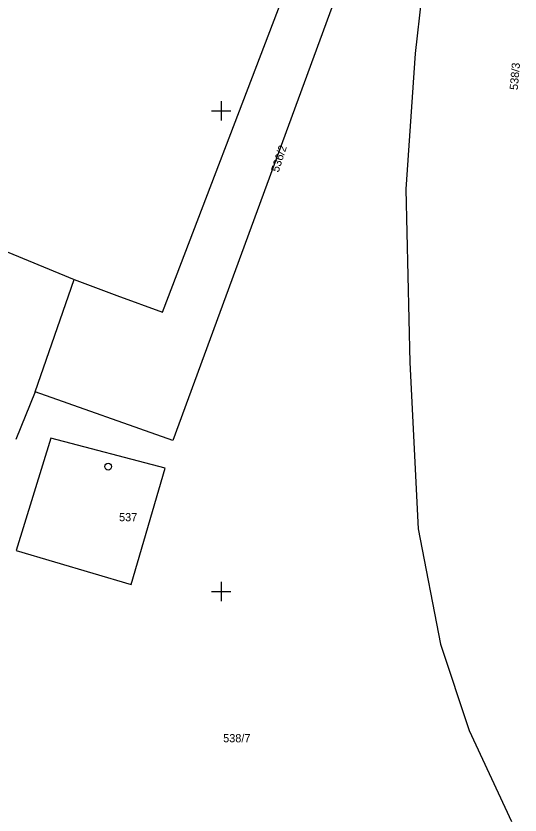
# Model space of a CAD drawing. Extents: x -702257 to -701487, y -1009871 to -1008841.
# Drawn here: x -701660.69 to -701634.44, y -1009111.64 to -1009070.06 of the extents above; entities that cross this region are included whole.
import ezdxf

# ---------------------------------------------------------------- set-up
doc = ezdxf.new("R2010")
doc.units = 0
for name, color, linetype in [('Z_hektometricka_sit', 7, 'Continuous'), ('Z_katastr_cisla_pozemkova', 7, 'Continuous'), ('Z_katastr_cisla_stavebni', 7, 'Continuous'), ('Z_katastr_hranice', 7, 'Continuous'), ('Z_katastr_vnitrni_kresba', 7, 'Continuous'), ('Z_katastr_znacky_budov', 7, 'Continuous')]:
    doc.layers.add(name, color=color, linetype=linetype)

msp = doc.modelspace()

# ---------------------------------------------------------------- linework, layer by layer
at = {"layer": 'Z_hektometricka_sit'}
for p, q in [((-701650, -1009074.5), (-701650, -1009075.5)), ((-701650, -1009074.5), (-701650, -1009075.5)), ((-701650.5, -1009075), (-701649.5, -1009075)), ((-701650.5, -1009075), (-701649.5, -1009075)), ((-701650, -1009099.5), (-701650, -1009100.5)), ((-701650, -1009099.5), (-701650, -1009100.5)), ((-701650.5, -1009100), (-701649.5, -1009100)), ((-701650.5, -1009100), (-701649.5, -1009100))]:
    msp.add_line(p, q, dxfattribs=at)
at = {"layer": 'Z_katastr_hranice'}
for p, q in [((-701638.8, -1009062.35), (-701639.9, -1009072.01)), ((-701643.92, -1009068.72), (-701652.51, -1009092.15)), ((-701653.05, -1009085.48), (-701646.71, -1009068.9)), ((-701639.9, -1009072.01), (-701640.38, -1009079.07)), ((-701640.38, -1009079.07), (-701640.18, -1009088.09)), ((-701659.69, -1009089.62), (-701657.66, -1009083.78)), ((-701657.66, -1009083.78), (-701655.44, -1009084.6)), ((-701655.44, -1009084.6), (-701653.05, -1009085.48)), ((-701640.18, -1009088.09), (-701639.75, -1009096.75)), ((-701659.69, -1009089.62), (-701660.7, -1009092.1)), ((-701652.51, -1009092.15), (-701659.69, -1009089.62)), ((-701658.87, -1009092.02), (-701660.67, -1009097.88)), ((-701652.92, -1009093.59), (-701658.87, -1009092.02)), ((-701654.68, -1009099.64), (-701652.92, -1009093.59)), ((-701639.75, -1009096.75), (-701638.58, -1009102.74)), ((-701660.67, -1009097.88), (-701654.68, -1009099.64)), ((-701638.58, -1009102.74), (-701637.09, -1009107.23)), ((-701637.09, -1009107.23), (-701634.88, -1009111.98))]:
    msp.add_line(p, q, dxfattribs=at)
at = {"layer": 'Z_katastr_vnitrni_kresba'}
msp.add_line((-701664.97, -1009080.76), (-701657.66, -1009083.78), dxfattribs=at)
at = {"layer": 'Z_katastr_znacky_budov'}
msp.add_circle((-701655.887, -1009093.509), 0.175, dxfattribs=at)

# ---------------------------------------------------------------- texts
at = {"layer": 'Z_katastr_cisla_pozemkova'}
for s, rotation, p in [('538/3', 85, (-701634.563, -1009073.926)), ('536/2', 72, (-701647.014, -1009078.223))]:
    msp.add_text(s, height=0.425, rotation=rotation, dxfattribs=at).set_placement(p)
msp.add_text('538/7', height=0.425, dxfattribs=at).set_placement((-701649.898, -1009107.85))
at = {"layer": 'Z_katastr_cisla_stavebni'}
msp.add_text('537', height=0.425, dxfattribs=at).set_placement((-701655.318, -1009096.35))

doc.saveas('drawing.dxf')
